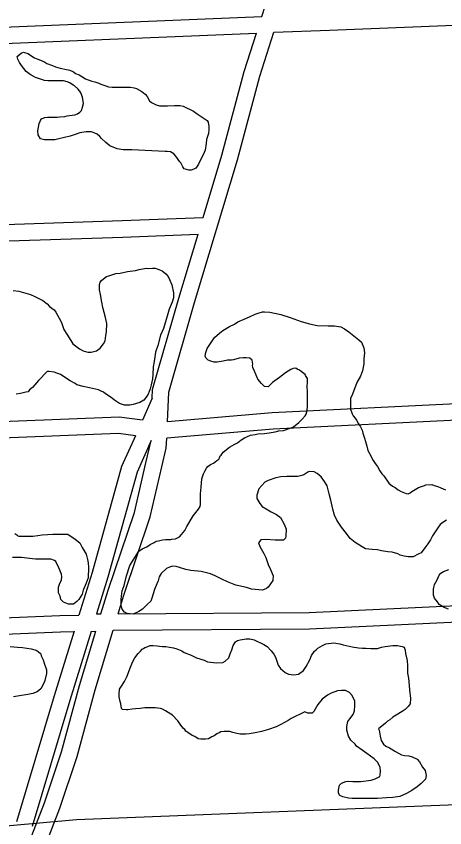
# Model space of a CAD drawing. Extents: x 3313447 to 3351316, y 703786 to 729172.
# Drawn here: x 3335638 to 3336422, y 724670 to 726156 of the extents above; entities that cross this region are included whole.
import ezdxf

# ---------------------------------------------------------------- set-up
doc = ezdxf.new("R2010")
doc.units = 0
doc.layers.add('V-ROAD-CNTR', color=7, linetype='Continuous')
doc.layers.add('V-SITE-VEGE', color=7, linetype='Continuous')

msp = doc.modelspace()

# ---------------------------------------------------------------- linework, layer by layer
at = {"layer": 'V-ROAD-CNTR'}
for points in [[(3336087.5, 726156), (3336146, 726338.7), (3336191.6, 726484.1)], [(3336109.7, 726126.9), (3336211.5, 726131.1), (3336926.9, 726159.7), (3337221.6, 726168.6), (3337274.9, 726171.5)], [(3335256.8, 726119.7), (3335479.9, 726130.9), (3336087.5, 726156)], [(3335258.3, 726089.8), (3335481.2, 726100.9), (3336077.8, 726125.6)], [(3335915.1, 725413.4), (3335917.3, 725467.7), (3335964.3, 725631.6), (3336043.1, 725893.4), (3336084, 726046.5), (3336109.7, 726126.9)], [(3335979.9, 725787.5), (3336014.2, 725901.6), (3336055.2, 726055), (3336077.8, 726125.6)], [(3335092.1, 725754.6), (3335183.5, 725757.7), (3335509.2, 725771), (3335832.2, 725781.9), (3335979.9, 725787.5)], [(3335093.1, 725724.6), (3335184.7, 725727.7), (3335510.3, 725741), (3335833.3, 725751.9), (3335970.8, 725757.1)], [(3335886.8, 725456.5), (3335887.4, 725472.5), (3335935.5, 725640.1), (3335970.8, 725757.1)], [(3337047.7, 725459.8), (3336983.7, 725466.9), (3336832.1, 725461.6), (3336456.2, 725446.8), (3336106.2, 725429.9), (3335915.1, 725413.4)], [(3335886.8, 725456.5), (3335869, 725416.6)], [(3337044.4, 725430), (3336982.6, 725436.8), (3336833.2, 725431.6), (3336457.5, 725416.8), (3336108.2, 725400), (3335913.7, 725383.2)], [(3335869, 725416.6), (3335826.4, 725421.8), (3335350, 725403.1), (3335050.4, 725391.1), (3334988.3, 725388.7), (3334947.9, 725386.3), (3334917, 725393.8)], [(3335856.3, 725387.9), (3335825.1, 725391.7), (3335351.2, 725373.1), (3335051.6, 725361.1), (3334989.8, 725358.7), (3334945.2, 725356), (3334938.1, 725357.8)], [(3335856.3, 725387.9), (3335831, 725331.2), (3335776.9, 725137.4), (3335752.9, 725059.1)], [(3335885.2, 725379.1), (3335859.3, 725321.1), (3335805.7, 725128.9), (3335785, 725061.3)], [(3335793.2, 725061.3), (3335806.3, 725105.1), (3335854.5, 725247.4), (3335875.5, 725337.9), (3335885.2, 725379.1)], [(3335824.6, 725061.5), (3335834.9, 725095.9), (3335883.4, 725239.2), (3335904.8, 725331.1), (3335912.7, 725365.1), (3335913.7, 725383.2)], [(3334908.2, 725365), (3334885.6, 725319.2), (3334850, 725243.1), (3334817.1, 725167), (3334800.1, 725109.3), (3334799, 725065.4), (3334809.6, 725031.2), (3334850, 724993.3), (3334998.6, 724992.6), (3335119.7, 725002.9), (3335271.9, 725006.8), (3335413, 725011.6), (3335498.1, 725019.6), (3335719.1, 725028.5), (3335743.7, 725028.9)], [(3334938.1, 725357.8), (3334912.6, 725306.2), (3334877.3, 725230.8), (3334845.4, 725156.7), (3334830, 725104.6), (3334829.1, 725069.6), (3334835.9, 725047.7), (3334861.9, 725023.3), (3334997.5, 725022.7), (3335118.1, 725032.9), (3335271, 725036.8), (3335411.1, 725041.6), (3335496.1, 725049.6), (3335718.2, 725058.5), (3335752.9, 725059.1)], [(3335824.6, 725061.5), (3336174, 725063.8), (3336677.8, 725087.6), (3336846, 725099.6), (3336932.8, 725101)], [(3335815.5, 725031.5), (3336174.8, 725033.8), (3336679.5, 725057.7), (3336847.3, 725069.6), (3336933.3, 725071)], [(3335785, 725061.3), (3335793.2, 725061.3)], [(3335584.2, 724356.3), (3335603.1, 724418.4), (3335649.4, 724578), (3335662.2, 724644.3), (3335690, 724715.6), (3335721, 724808.9), (3335753.8, 724930.5), (3335783.6, 725029.6)], [(3335608.6, 724333.3), (3335631.9, 724409.8), (3335678.6, 724571), (3335691.1, 724635.9), (3335718.2, 724705.4), (3335749.8, 724800.2), (3335782.7, 724922.2), (3335815.5, 725031.5)], [(3335743.9, 725029.5), (3335707.7, 724911.5), (3335638.8, 724680.3)], [(3335775.2, 725029.4), (3335736.4, 724902.8), (3335667.5, 724671.7)], [(3335775.2, 725029.4), (3335783.6, 725029.6)], [(3334347.4, 724551.5), (3334699, 724588.1), (3334907.4, 724606.5), (3335212.3, 724637.6), (3335626.6, 724673.5), (3335748.4, 724684.9), (3336428.6, 724711.5), (3336991.6, 724736.2), (3337539.5, 724751.5), (3338244.2, 724783), (3339033.1, 724816.5), (3339764.1, 724841.7), (3340457.5, 724867.8), (3341305, 724902.4), (3341963.8, 724931.6), (3342675.6, 724948.7), (3344076.7, 724982.8), (3345409.5, 725011.4)]]:
    msp.add_lwpolyline(points, dxfattribs=at)
at = {"layer": 'V-SITE-VEGE'}
for points in [[(3335647.7, 726065.8), (3335643.9, 726071.8), (3335641.2, 726077.9), (3335640.1, 726082.8), (3335647.3, 726088.9), (3335651.7, 726090.5), (3335659.3, 726088.3), (3335671.4, 726080), (3335677.4, 726077.8), (3335688.4, 726073.3), (3335694.4, 726070), (3335704.8, 726066.2), (3335709.8, 726063.9), (3335718.5, 726061.2), (3335730, 726058.9), (3335736.1, 726057.3), (3335743.2, 726054.5), (3335746.5, 726051.7), (3335753.6, 726049), (3335758, 726045.7), (3335765.1, 726041.8), (3335776.6, 726037.4), (3335782.1, 726036.2), (3335789.2, 726033.5), (3335793.1, 726031.8)], [(3335793.1, 726031.8), (3335802.4, 726029), (3335806.8, 726026.8), (3335813.9, 726026.3), (3335847.4, 726026.1), (3335854, 726025), (3335858.4, 726023.9), (3335868.2, 726018.4), (3335874.3, 726013.4), (3335877.5, 726009), (3335881.9, 726001.3), (3335885.7, 725998), (3335894, 725994.1), (3335900.5, 725992.5), (3335909.3, 725991.9), (3335914.8, 725991.9), (3335928, 725992.9), (3335937.9, 725992.9), (3335943.9, 725991.8), (3335962.5, 725982.4), (3335969.1, 725977.4), (3335973, 725975.2), (3335980.1, 725970.2), (3335983.9, 725968), (3335987.7, 725965.3), (3335989.4, 725962), (3335990.4, 725954.3), (3335990.4, 725948.8), (3335989.9, 725941.7), (3335986.5, 725930.7), (3335985.9, 725923), (3335983.7, 725910.9), (3335980.4, 725902.7), (3335974.9, 725892.3), (3335971.5, 725885.2), (3335966.6, 725878.1), (3335963.3, 725875.9), (3335958.3, 725874.2), (3335953.9, 725874.3), (3335945.2, 725876.5), (3335943, 725880.3), (3335939.2, 725887.5), (3335937.5, 725889.7), (3335930.4, 725900.1), (3335926.6, 725904.5), (3335920.6, 725907.9), (3335914.5, 725908.4), (3335910.7, 725908.4), (3335849.8, 725911.4), (3335833.8, 725911.4), (3335822.9, 725913.7), (3335809.7, 725919.2), (3335802.1, 725925.3), (3335794.4, 725932.4), (3335791.1, 725936.3), (3335786.2, 725940.2), (3335781.8, 725942.4), (3335775.8, 725944.6), (3335766.4, 725944.6), (3335754.4, 725942.5), (3335747.8, 725940.3), (3335736.8, 725936.5), (3335716.4, 725931.6), (3335708.7, 725930), (3335690.1, 725930.1), (3335682.4, 725931.7), (3335678.6, 725938.9), (3335677.5, 725946.6), (3335680.3, 725959.7), (3335682.5, 725965.2), (3335684.7, 725968.5), (3335688.6, 725970.1), (3335690.8, 725970.7), (3335695.2, 725971.2), (3335713.3, 725971.2), (3335718.2, 725972.2), (3335727, 725972.8), (3335731.4, 725973.8), (3335735.8, 725974.4), (3335745.1, 725976), (3335750.1, 725977.6), (3335754.5, 725980.3), (3335757.8, 725983.6), (3335759.5, 725989.7), (3335761.1, 725996.2), (3335759.5, 726008.3), (3335756.2, 726016), (3335754.6, 726018.8), (3335750.8, 726023.2), (3335744.8, 726028.7), (3335742.6, 726030.3), (3335736, 726034.2), (3335731.6, 726035.9), (3335724.5, 726038.1), (3335695.9, 726038.2), (3335689.9, 726038.8), (3335680.6, 726041.5), (3335673.5, 726044.3), (3335663.6, 726049.8), (3335656.5, 726055.3), (3335647.7, 726065.8)], [(3335632.6, 725654.1), (3335643, 725652.4), (3335651.2, 725650.2), (3335664.4, 725646.3), (3335672.1, 725643), (3335679.7, 725639.1), (3335686.9, 725635.3), (3335694.5, 725629.2), (3335698.9, 725624.3), (3335707.7, 725618.7), (3335710.4, 725614.3), (3335717, 725603.3), (3335720.8, 725595.1), (3335725.1, 725582.4), (3335730.6, 725573.6), (3335738.2, 725562.1), (3335742, 725556), (3335754.1, 725547.2), (3335760.7, 725543.3), (3335768.9, 725541.1), (3335775.5, 725541.1), (3335784.8, 725543.3), (3335792, 725548.2), (3335798, 725556.4), (3335800.8, 725561.9), (3335801.9, 725571.2), (3335803.6, 725578.3), (3335803.7, 725593.2), (3335801.5, 725604.7), (3335796.6, 725622.8), (3335794.5, 725632.7), (3335792.3, 725646.4), (3335790.7, 725655.2), (3335790.7, 725664.6), (3335791.8, 725668.9), (3335794, 725672.2), (3335797.9, 725675.5), (3335803.4, 725679.3), (3335807.8, 725681), (3335816.6, 725683.7), (3335820.4, 725684.8), (3335828.1, 725685.8), (3335841.9, 725688.5), (3335846.8, 725689.1), (3335856.1, 725690.7), (3335863.3, 725692.3), (3335872.6, 725693.9), (3335877, 725694.5), (3335880.9, 725694.4), (3335887.4, 725695), (3335892.4, 725695), (3335899, 725692.2), (3335905, 725690), (3335912.1, 725684.5), (3335915.9, 725679.5), (3335918.7, 725674), (3335923, 725664.1), (3335925.7, 725649.8), (3335925.7, 725640.5), (3335923.5, 725632.3), (3335917.9, 725619.7), (3335915.7, 725611.4), (3335912.4, 725601), (3335907.9, 725584), (3335902.4, 725572), (3335897.4, 725553.3), (3335893, 725540.7), (3335890.7, 725523.7), (3335889, 725513.8), (3335887.9, 725500.1), (3335887.3, 725491.9), (3335885.1, 725480.9), (3335883.4, 725473.8), (3335879.5, 725463.9), (3335876.2, 725458.4), (3335871.8, 725452.9), (3335864.1, 725448.6), (3335852, 725444.8), (3335846, 725443.7), (3335836.1, 725443.7), (3335827.3, 725447), (3335818, 725453.1)], [(3336001.2, 725567.8), (3336010, 725576), (3336016.1, 725580.9), (3336028.2, 725588), (3336037.5, 725592.3), (3336043.6, 725596.2), (3336055.1, 725601.6), (3336065, 725605.4), (3336075.5, 725610.3), (3336081, 725612.5), (3336088.6, 725614.7), (3336092.5, 725614.7), (3336102.4, 725614.1), (3336122.1, 725610.2), (3336139.1, 725604.6), (3336159.4, 725597.4), (3336174.8, 725593), (3336188.5, 725589.6), (3336208.8, 725589), (3336220.3, 725589), (3336231.8, 725587.3), (3336239, 725583.4), (3336246.6, 725577.9), (3336265.2, 725563.6), (3336270.2, 725559.2), (3336274, 725548.7), (3336275.6, 725539.4), (3336274.4, 725529), (3336274.4, 725519.6), (3336271.6, 725506.5), (3336267.8, 725497.1), (3336261.1, 725485.1), (3336253.4, 725463.7), (3336250, 725456), (3336249.5, 725450.5), (3336250, 725442.8), (3336250, 725436.3), (3336252.7, 725428), (3336254.9, 725424.2), (3336258.2, 725420.3), (3336260.9, 725416.5), (3336264.7, 725409.9), (3336267.4, 725405.5), (3336271.3, 725397.8), (3336272.3, 725392.3), (3336275.6, 725383.5), (3336277.2, 725377.4), (3336279.4, 725368.6), (3336281.6, 725360.9), (3336287, 725351), (3336290.3, 725344.4), (3336294.7, 725336.7), (3336299, 725331.2)], [(3335846.1, 725150), (3335862.6, 725176.3), (3335865.9, 725178.5), (3335868.7, 725180.7), (3335876.9, 725184.5), (3335883, 725188.3), (3335890.7, 725192.1), (3335894.5, 725194.8), (3335898.4, 725195.4), (3335905.5, 725197), (3335911, 725197.5), (3335920.9, 725197.5), (3335923.1, 725198.6), (3335929.7, 725199.1), (3335931.9, 725200.2), (3335936.8, 725202.9), (3335940.7, 725206.8), (3335946.7, 725214.4), (3335950.6, 725221.5), (3335962.2, 725241.3), (3335971.6, 725253.3), (3335974.9, 725258.2), (3335975.4, 725262.6), (3335975.5, 725281.3), (3335976.7, 725293.9), (3335977.8, 725308.7), (3335981.1, 725318.1), (3335983.3, 725323), (3335986.1, 725328.5), (3335988.9, 725331.2), (3335993.8, 725335), (3335999.3, 725337.8), (3336005.4, 725342.7), (3336008.7, 725344.9), (3336009.8, 725347.1), (3336011.4, 725350.9), (3336013.1, 725352.5), (3336016.9, 725357.5), (3336028.5, 725366.8), (3336037.9, 725372.2), (3336042.8, 725374.9), (3336048.9, 725379.9), (3336056, 725383.7), (3336067, 725389.1), (3336075.2, 725390.2), (3336080.2, 725391.3), (3336092.3, 725391.8), (3336101.1, 725393.4), (3336112, 725395), (3336118.6, 725396.6), (3336126.9, 725397.2), (3336141.2, 725402.1), (3336145.6, 725404.2), (3336155.5, 725411.9), (3336161.5, 725417.9), (3336167, 725424.5), (3336168.7, 725427.2), (3336170.4, 725434.3), (3336170.9, 725442), (3336171, 725467.3), (3336170.5, 725479.4), (3336171.1, 725484.3), (3336171.1, 725492.5), (3336167.3, 725498), (3336166.8, 725500.2), (3336159.6, 725505.2), (3336156.4, 725507.9), (3336152, 725509.6), (3336149.8, 725511.3), (3336144.8, 725510.7), (3336140.4, 725509.1), (3336131.1, 725503.1), (3336120.1, 725494.3), (3336106.9, 725485.1), (3336099.2, 725477.4), (3336092.6, 725478), (3336087.1, 725483.5), (3336080.5, 725491.2), (3336074, 725506), (3336071.3, 725512.6), (3336070.2, 725516.5), (3336071.3, 725519.2), (3336069.7, 725526.4), (3336065.8, 725529.7), (3336058.7, 725530.8), (3336053.2, 725530.3), (3336046.1, 725529.7), (3336035.6, 725527), (3336031.8, 725526.5), (3336024.7, 725526), (3336017, 725524.3), (3336006, 725522.7), (3336000.5, 725522.8), (3335994.5, 725524.4), (3335989.5, 725526.1), (3335985.1, 725530.5), (3335984.1, 725533.8), (3335985.2, 725540.4), (3335987.4, 725547.5), (3335996.2, 725560.6), (3336001.2, 725567.8)], [(3335818, 725453.1), (3335812, 725458.1), (3335801.6, 725464.7), (3335797.7, 725467.5), (3335793.4, 725469.7), (3335788.4, 725471.9), (3335772.5, 725475.8), (3335760.4, 725478), (3335748.9, 725481.3), (3335746.2, 725483.6), (3335736.9, 725488.5), (3335730.3, 725492.4), (3335724.3, 725496.8), (3335719.3, 725500.1), (3335707.8, 725504), (3335698.5, 725505.7), (3335694.7, 725505.7), (3335679.2, 725489.3), (3335667.7, 725476.1), (3335662.7, 725471.8), (3335659.9, 725468.5), (3335655.6, 725467.9), (3335645.7, 725465.2), (3335638, 725464.2)], [(3336299, 725331.2), (3336303.4, 725323.5), (3336307.2, 725318), (3336310.5, 725314.2), (3336319.8, 725301), (3336326.4, 725295.5), (3336331.3, 725292.7), (3336336.8, 725288.8), (3336342.2, 725285.5), (3336351.6, 725281.7), (3336355.4, 725281.6), (3336359.2, 725283.3), (3336362, 725285.5), (3336374.1, 725293.1), (3336385.1, 725296.9), (3336387.8, 725298), (3336398.3, 725298.5), (3336402.7, 725296.8), (3336409.8, 725294.6), (3336415.3, 725292.4), (3336423.5, 725288.5)], [(3336347.9, 725166.9), (3336340.7, 725169.1), (3336336.4, 725171.4), (3336325.9, 725174.7), (3336318.2, 725175.3), (3336306.2, 725177), (3336299, 725178.6), (3336289.7, 725179.2), (3336277.1, 725180.9), (3336271.1, 725184.2), (3336258.5, 725192.5), (3336249.2, 725199.7), (3336242.6, 725208.5), (3336233.3, 725220.6), (3336224.6, 725233.2), (3336220.8, 725242.6), (3336217.5, 725253.6), (3336213.7, 725269.5), (3336211, 725281.6), (3336207.2, 725295.9), (3336202.3, 725304.1), (3336196.3, 725312.4), (3336188.6, 725318.4), (3336183.2, 725321.8), (3336174.4, 725322.3), (3336171.6, 725321.2), (3336164.5, 725316.3), (3336160.6, 725314.7), (3336153.5, 725313.1), (3336133.2, 725313.1), (3336122.2, 725312.6), (3336113.4, 725310.5), (3336099.1, 725305.6), (3336093.1, 725302.9), (3336082, 725290.3), (3336078.2, 725278.7), (3336078.7, 725272.7), (3336083.6, 725263.9), (3336088, 725258.4), (3336098.4, 725252.3), (3336104.4, 725248.5), (3336114.3, 725243.5), (3336121.4, 725238), (3336128.5, 725225.9), (3336132.3, 725216.5), (3336131.2, 725203.9), (3336130.6, 725200.1), (3336127.3, 725196.2), (3336111.9, 725196.3), (3336094.4, 725198), (3336085.6, 725196.9), (3336081.2, 725191.5), (3336083.9, 725184.9), (3336091, 725172.2), (3336094.8, 725164.5), (3336099.1, 725151.9), (3336103.5, 725142.5), (3336108.4, 725131), (3336107.8, 725122.7), (3336099, 725110.1), (3336096.2, 725108), (3336088.5, 725105.2), (3336082, 725105.3), (3336068.8, 725107), (3336059.5, 725109.7), (3336039.7, 725114.2), (3336024.9, 725120.3), (3336014.5, 725125.3), (3336002.4, 725131.3), (3335993.7, 725134.7), (3335983.8, 725137.4), (3335976.7, 725139.1), (3335957.5, 725140.8), (3335948.7, 725142.5), (3335937.2, 725146.4), (3335931.1, 725148), (3335924, 725148.6), (3335918.5, 725147), (3335913, 725144.3), (3335903.6, 725135.5), (3335899.8, 725129.5), (3335897.6, 725121.8), (3335895.3, 725116.3), (3335890.9, 725105.9), (3335888.7, 725098.2), (3335886.5, 725090), (3335884.3, 725084.5), (3335877.6, 725078.5), (3335869.4, 725070.3), (3335862.2, 725065.9), (3335852.3, 725061), (3335841.4, 725062.2), (3335836.4, 725064.4), (3335832.1, 725069.9), (3335830.4, 725075.9), (3335829.9, 725088), (3335830.5, 725094), (3335832.2, 725103.4), (3335835.5, 725113.2), (3335839.9, 725131.3), (3335846.1, 725150)], [(3336425.5, 725233.1), (3336418.9, 725228.7), (3336413.9, 725224.9), (3336409.5, 725219.4), (3336406.2, 725213.9), (3336400.1, 725204.6), (3336396.3, 725197), (3336391.3, 725189.8), (3336385.8, 725182.7), (3336379.2, 725173.4), (3336373.7, 725170.7), (3336364.3, 725165.8), (3336355, 725165.8), (3336347.9, 725166.9)], [(3335635.4, 725208.9), (3335639.3, 725206.1), (3335640.9, 725204.5), (3335643.1, 725203.9), (3335668.4, 725203.8), (3335677.7, 725204.9), (3335685.4, 725206), (3335705.2, 725207.6), (3335732.6, 725207.5), (3335746.3, 725198.6), (3335754.5, 725191.5), (3335758.9, 725183.2), (3335766, 725170.6), (3335768.7, 725161.2), (3335769.8, 725155.2), (3335770.3, 725146.4), (3335769.7, 725127.7), (3335766.3, 725117.9), (3335760.8, 725104.7), (3335758.6, 725097.6), (3335752.5, 725087.7), (3335749.2, 725083.9), (3335743.1, 725079), (3335733.8, 725079), (3335724.5, 725082.9), (3335719.6, 725087.8), (3335718.5, 725093.9), (3335715.8, 725099.9), (3335715.8, 725110.4), (3335717.5, 725115.8), (3335720.8, 725124.1), (3335721.4, 725129.6), (3335720.8, 725134.5), (3335715.9, 725146), (3335710.5, 725157.6), (3335708.3, 725159.2), (3335701.2, 725161.5), (3335673.2, 725161.6), (3335657.3, 725163.8), (3335647.9, 725164.9), (3335631.5, 725165)], [(3336429.3, 725070), (3336421.1, 725073.4), (3336411.8, 725078.9), (3336409.1, 725083.3), (3336403.6, 725090.4), (3336401.4, 725095.9), (3336401.5, 725106.9), (3336403.7, 725115.1), (3336408.1, 725123.9), (3336412, 725132.1), (3336415.3, 725136), (3336420.2, 725139.2), (3336429.6, 725143)], [(3335842.4, 724885.4), (3335840.2, 724885.4), (3335832.5, 724886), (3335830.9, 724888.2), (3335829.3, 724896.4), (3335828.2, 724900.8), (3335826.6, 724909.6), (3335826.6, 724914.5), (3335827.2, 724923.3), (3335830.5, 724928.8), (3335836, 724937.6), (3335840.4, 724946.3), (3335847.1, 724963.9), (3335850.9, 724973.2), (3335855.4, 724980.9), (3335861.4, 724989.1), (3335865.3, 724992.9), (3335868.6, 724996.7), (3335870.8, 724997.8), (3335873.5, 725000), (3335875.7, 725000.6), (3335883.4, 725003.3), (3335888.9, 725003.8), (3335896.1, 725003.2), (3335900.4, 725002.1), (3335905.9, 725001.6), (3335912, 725001.5), (3335918.5, 725000.4), (3335926.2, 724999.3), (3335932.3, 724997.6), (3335941, 724993.8), (3335945.4, 724991), (3335958, 724986), (3335967.9, 724981), (3335982.1, 724976.6), (3335988.2, 724973.8), (3336004.6, 724971.6), (3336016.2, 724972.6), (3336020.6, 724974.8), (3336027.2, 724980.8), (3336029.9, 724988), (3336032.7, 724995.6), (3336034.9, 725003.3), (3336039.4, 725010.4), (3336043.2, 725012.6), (3336048.2, 725014.2), (3336059.1, 725015.9), (3336065.7, 725015.8), (3336073.4, 725014.2), (3336090.9, 725005.3), (3336097, 725001.5), (3336104.6, 724993.7), (3336109.5, 724987.7), (3336112.3, 724982.2), (3336117.7, 724967.3), (3336121.5, 724961.3), (3336130.3, 724954.1), (3336136.3, 724950.8), (3336146.2, 724949.7), (3336154.4, 724950.8), (3336163.8, 724957.9), (3336168.8, 724965), (3336175.4, 724977), (3336178.2, 724985.3), (3336183.7, 724992.9), (3336187, 724995.7), (3336190.3, 724998.9), (3336198.5, 725003.8), (3336204.6, 725006.6), (3336219.4, 725008.2), (3336230.4, 725006.5), (3336236.4, 725004.8), (3336252.9, 725000.9), (3336264.4, 724999.2), (3336271.5, 724998.7), (3336277.6, 724998.6), (3336286.9, 724998.1), (3336299, 724998), (3336306.7, 725000.2), (3336313.3, 725001.8), (3336327.5, 725003.4), (3336335.8, 725003.4), (3336344.6, 725001.7), (3336347.8, 725000.6), (3336350, 724995.1), (3336350.5, 724989.1), (3336353.2, 724975.9), (3336353.8, 724966.5), (3336354.3, 724952.8), (3336355.9, 724943.5), (3336356.9, 724930.3), (3336357.5, 724922.1), (3336359.6, 724906.7), (3336359, 724896.8), (3336355.2, 724891.9), (3336349.6, 724886.4), (3336344.1, 724882.6), (3336333.1, 724876), (3336327.1, 724872.2), (3336321.6, 724867.3), (3336317.7, 724865.1)], [(3335627.1, 725002), (3335640.2, 725000.3), (3335649.6, 724999.7), (3335665.5, 724997.4), (3335674.8, 724994.7), (3335678.6, 724992.5), (3335683, 724988.1), (3335684.1, 724984.8), (3335687.4, 724977.1), (3335689.5, 724971), (3335693.3, 724958.9), (3335693.3, 724952.3), (3335690.5, 724939.7), (3335689.4, 724935.9), (3335683.3, 724924.4), (3335676.2, 724918.9), (3335668.5, 724915.6), (3335659.1, 724913.5), (3335644.3, 724911.3), (3335633.3, 724909.2)], [(3336387.1, 724758.9), (3336378.8, 724750.7), (3336371.7, 724744.7), (3336361.8, 724737.6), (3336352.4, 724732.7), (3336339.8, 724727.2), (3336327.1, 724725.1), (3336315.6, 724724.6), (3336299.1, 724723.5), (3336280.5, 724723), (3336253, 724723.1), (3336246.4, 724723.7), (3336235.5, 724726.5), (3336230.5, 724728.7), (3336227.8, 724733.1), (3336227.8, 724738.6), (3336229.5, 724747.4), (3336233.4, 724751.2), (3336241, 724754.5), (3336246.5, 724755), (3336254.2, 724754.4), (3336268.5, 724754.4), (3336287.7, 724757.1), (3336294.9, 724759.2), (3336303.7, 724763.6), (3336304.2, 724765.8), (3336304.8, 724773.5), (3336304.3, 724780.6), (3336299.4, 724790), (3336292.8, 724796), (3336279.7, 724805.4), (3336270.9, 724811.5), (3336261, 724819.2), (3336258.3, 724822.5), (3336250.1, 724830.2), (3336246.3, 724837.3), (3336243, 724848.3), (3336243, 724854.9), (3336244.7, 724864.3), (3336248.6, 724869.2), (3336254.6, 724877.4), (3336257.4, 724884), (3336258, 724893.8), (3336258, 724901.5), (3336252.6, 724912), (3336248.2, 724917.5), (3336240.5, 724921.4), (3336233.4, 724921.4), (3336226.2, 724920.3), (3336214.7, 724916), (3336207.6, 724912.7), (3336198.2, 724905), (3336189.9, 724895.7), (3336182.7, 724882.6), (3336179.4, 724879.3), (3336171.8, 724879.3), (3336166.3, 724882.1), (3336141, 724870.1), (3336136, 724866.3), (3336128.9, 724862.5), (3336122.3, 724858.6), (3336114, 724854.8), (3336099.7, 724849.4), (3336087.1, 724846.1), (3336075.6, 724843.4), (3336064.6, 724841.8), (3336058.5, 724841.3), (3336048.1, 724841.3), (3336042.1, 724842.4), (3336034.4, 724844.1), (3336028.9, 724845.8), (3336018.5, 724845.8), (3336012.4, 724845.3), (3336009.7, 724843.6), (3336005.3, 724842), (3336000.3, 724838.2), (3335995.9, 724836), (3335989.9, 724832.7), (3335984.4, 724832.2), (3335976.2, 724832.2), (3335971.2, 724832.8), (3335965.2, 724836.7), (3335960.3, 724838.9), (3335952, 724844.4), (3335948.2, 724846.6), (3335946.6, 724849.4), (3335944.4, 724851.6), (3335939.5, 724857.6), (3335934, 724865.3), (3335924.2, 724875.8), (3335920.9, 724878), (3335911, 724884.1), (3335906.1, 724886.8), (3335902.2, 724887.9), (3335892.4, 724889.1), (3335885.2, 724889.6), (3335873.2, 724889.1), (3335864.9, 724888.1), (3335856.1, 724887.5), (3335850.6, 724887), (3335842.4, 724885.4)], [(3336317.7, 724865.1), (3336313.9, 724861.3), (3336301.2, 724850.9), (3336302.3, 724848.7), (3336303.9, 724837.2), (3336306.1, 724829.5), (3336309.9, 724822.9), (3336314.3, 724819), (3336320.9, 724816.2), (3336332.4, 724809.1), (3336343.3, 724803.5), (3336348.8, 724801.9), (3336356.5, 724801.3), (3336362.5, 724799.6), (3336371.8, 724795.2), (3336376.2, 724790.2), (3336381.7, 724780.9), (3336386.6, 724774.8), (3336388.2, 724765.5), (3336387.1, 724758.9)]]:
    msp.add_lwpolyline(points, dxfattribs=at)

doc.saveas('drawing.dxf')
